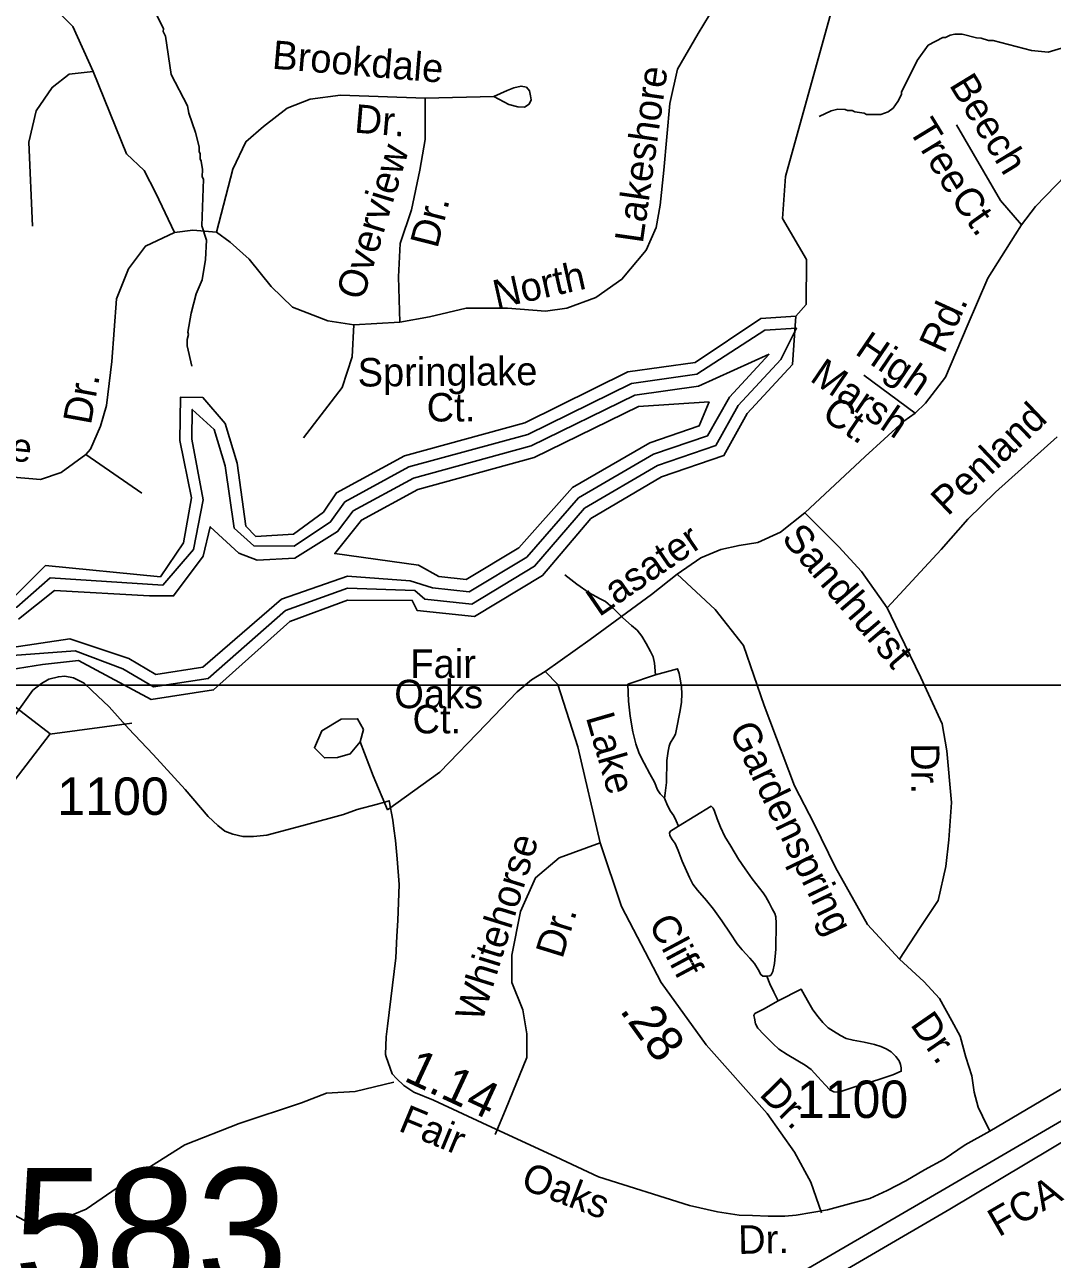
# Model space of a CAD drawing. Extents: x 1547597 to 1699558, y 810033 to 920809.
# Drawn here: x 1580417 to 1583848, y 829390 to 833512 of the extents above; entities that cross this region are included whole.
import ezdxf

# ---------------------------------------------------------------- set-up
doc = ezdxf.new("R2010")
doc.units = 0
for name, color, linetype in [('Exist Hydrographic Buffer Line', 7, 'Continuous'), ('Exist Hydrographic Creek Single Shore', 7, 'Continuous'), ('Exist Hydrographic Lake Shore', 7, 'Continuous'), ('Exist Hydrographic Misc Water Feature', 7, 'Continuous'), ('Exist Road Non-System Type 51', 7, 'Continuous'), ('Exist Road Non-System Type 51 Label', 7, 'Continuous'), ('Exist Road Primary Interstate Divided Center Attributed', 7, 'Continuous'), ('Exist Road Primary Interstate Label', 7, 'Continuous'), ('Exist Road Primary Interstate Structure Ovrhead Sign Number Label', 7, 'Continuous'), ('Exist Road Secondary Mileage Hundredths English Label', 7, 'Continuous'), ('Exist Road Secondary Structure Standard Bridge CELL', 7, 'Continuous'), ('Exist Road Secondary Type 51 Attributed', 7, 'Continuous'), ('Exist Road Secondary Type 51 Label', 7, 'Continuous'), ('Exist Road Secondary Type 51 Number Label', 7, 'Continuous'), ('Map Preparation Inset Cut Line', 7, 'Continuous')]:
    doc.layers.add(name, color=color, linetype=linetype)

msp = doc.modelspace()

# ---------------------------------------------------------------- linework, layer by layer
at = {"layer": 'Exist Hydrographic Buffer Line'}
msp.add_line((1581115.9, 831831.9), (1581182, 831772.3), dxfattribs=at)
for points in [[(1581182, 831772.3), (1581315.9, 831771.4), (1581438.2, 831852.5), (1581485.4, 831919.2), (1581699.6, 832035.7), (1582097.1, 832144.5), (1582442.5, 832314.7), (1582661.1, 832345.3), (1582887.9, 832492.3), (1582994.1, 832499), (1582941.6, 832395.1), (1582799.2, 832241.1), (1582723.9, 832107.3), (1582529.6, 832041.1), (1582286.1, 831897.9), (1582119.3, 831704), (1581909.4, 831577.7), (1581752.9, 831594.2), (1581718.8, 831623.2), (1581494.7, 831631.1), (1581287.5, 831557), (1581029.7, 831329.2), (1580846.7, 831301.3), (1580743.9, 831362.1), (1580585.3, 831421.4), (1580375.6, 831406.7)], [(1582902.6, 832412), (1582769.8, 832268.3), (1582696.5, 832140.2), (1582516.7, 832078.9), (1582265.8, 831932.3), (1582093, 831734.8), (1581900.2, 831618.9), (1581778.6, 831631.7), (1581703.9, 831656), (1581495, 831671.1), (1581273.7, 831594.5), (1581011.8, 831367), (1580854.8, 831343), (1580764.2, 831396.5), (1580567.6, 831462.2), (1580373.4, 831432.9)], [(1580395.8, 831527.6), (1580516, 831623.4), (1580833.1, 831605.3), (1580913.7, 831605.3), (1581012.7, 831737.7), (1581036, 831835.9), (1581131.5, 831747.9), (1581193.2, 831724.2), (1581318.3, 831731.5), (1581461.6, 831820.2), (1581513.2, 831888.8), (1581714.6, 831998.4), (1582107.6, 832106), (1582454.4, 832276), (1582666.6, 832305.7), (1582902.6, 832412)], [(1582702.3, 832253.7), (1582668.9, 832173), (1582503.8, 832116.8), (1582245.4, 831966.7), (1582066.7, 831765.7), (1581891.1, 831660.1), (1581799.9, 831669.7), (1581731.4, 831708.1), (1581451.6, 831746.3), (1581541.1, 831858.4), (1581729.6, 831961), (1582118.2, 832067.4), (1582466.4, 832237.2), (1582702.3, 832253.7)], [(1580198, 831356.6), (1580090.5, 831424.5), (1580008.6, 831628.1), (1580010.8, 831752.8), (1580034, 831745.5), (1580189.1, 831548.6), (1580390.6, 831567.3), (1580501.3, 831665), (1580877.9, 831641.1), (1580979.7, 831760.3), (1581012.9, 831926.1), (1580974.6, 832128.1), (1580976, 832227.9), (1581049.7, 832160.8), (1581086.4, 832039.6), (1581115.9, 831831.9)]]:
    msp.add_lwpolyline(points, dxfattribs=at)
at = {"layer": 'Exist Hydrographic Creek Single Shore'}
msp.add_lwpolyline([(1582991.5, 832538.9), (1583025.6, 832577.7), (1583027.5, 832728.7), (1582946.5, 832864.9), (1582956.6, 833005.8), (1583227.8, 833980.6), (1583257.2, 834111.1), (1583361.5, 834168.2), (1583441.4, 834277.5), (1583511.5, 834432.4), (1583602.6, 834962.3), (1583667.6, 836011.5), (1583711.6, 836204.3), (1583831.5, 836428.4)], dxfattribs=at)
at = {"layer": 'Exist Hydrographic Lake Shore'}
for points in [[(1580218.9, 831333.6), (1580271.1, 831343), (1580308.7, 831350.4), (1580365.1, 831358.7), (1580475.7, 831376.5), (1580595.7, 831389), (1580838.6, 831259.6), (1581047.5, 831291.5), (1581301.5, 831519.5), (1581494.5, 831591.1), (1581710.6, 831590), (1581726.6, 831556.8), (1581918.5, 831536.5), (1582145.6, 831673.1), (1582306.5, 831863.5), (1582542.6, 832003.2), (1582751.5, 832074.4), (1582828.5, 832214), (1582980.6, 832378.3), (1582991.5, 832538.9)], [(1580385.5, 831607), (1580486.5, 831706.6), (1580869.5, 831669.4), (1580946.5, 831782.7), (1580973.5, 831933.2), (1580934.5, 832124.4), (1580936.5, 832268.7), (1581011.5, 832267.2), (1581085.6, 832180.4), (1581125.5, 832048.2), (1581155.5, 831837.6), (1581188.5, 831804), (1581313.6, 831811.4), (1581414.6, 831884.9), (1581457.5, 831949.6), (1581684.5, 832073.1), (1582086.5, 832183.1), (1582430.5, 832353.4), (1582655.5, 832384.9), (1582874.5, 832531.5), (1582991.5, 832538.9)]]:
    msp.add_lwpolyline(points, dxfattribs=at)
at = {"layer": 'Exist Hydrographic Misc Water Feature'}
for points in [[(1580848.4, 833562.6), (1580879.6, 833498.2), (1580879.5, 833490.2), (1580887.3, 833474.1), (1580905.8, 833346), (1580960.6, 833241.3), (1580964.3, 833217.3), (1580987.4, 833153), (1580998.9, 833104.9), (1580998.7, 833088.9), (1581002.6, 833080.9), (1581002.4, 833064.9), (1581006.3, 833056.8), (1581010, 833028.8), (1581009.7, 833004.8), (1581013.6, 832996.8), (1581007.7, 832841.3), (1581023.2, 832792.7), (1581019.9, 832728.1), (1581009.7, 832661), (1580989.1, 832613.3), (1580972.4, 832549.5), (1580961.6, 832485.7), (1580963.5, 832477.6), (1580959.3, 832461.7), (1580959, 832439.7), (1580974.8, 832371.8)], [(1584185.3, 833538.7), (1584139, 833505.2), (1584092.8, 833487.9), (1584084.8, 833484), (1584082.7, 833478), (1584026.4, 833454.7), (1583966.2, 833443.5), (1583900.3, 833440.6), (1583834.1, 833421.1), (1583778.1, 833425.8), (1583650.6, 833459.4)], [(1583650.6, 833459.4), (1583634.6, 833459.6), (1583610.7, 833467.9), (1583594.7, 833468.1), (1583546.8, 833480.7), (1583522.8, 833481), (1583506.8, 833477.2), (1583490.7, 833469.4), (1583482.7, 833469.5), (1583433.1, 833443.8), (1583396.7, 833393.2), (1583344.5, 833287.3), (1583344.5, 833279.3), (1583332.2, 833255.5), (1583315.9, 833233.8), (1583299.8, 833221.9), (1583275.7, 833212.2), (1583227.7, 833212.8), (1583219.7, 833216.9), (1583187.9, 833221.3), (1583179.9, 833225.4), (1583163.9, 833225.7), (1583156, 833229.8), (1583132, 833230.1), (1583109.8, 833224.3), (1583069.2, 833205.5)], [(1582522.6, 831341.2), (1582519.2, 831380.4), (1582514.6, 831401.9), (1582506.4, 831420), (1582491.9, 831446.2), (1582476.8, 831471.3), (1582461.3, 831490.6), (1582442.6, 831506.9), (1582413.8, 831532.5), (1582381.9, 831564), (1582355.5, 831587), (1582336, 831597), (1582300.9, 831615), (1582260.5, 831644.2), (1582219.9, 831675.5)], [(1582522.6, 831341.2), (1582595.9, 831361.9), (1582601.9, 831346.1), (1582606.5, 831321.5), (1582609.9, 831300.7), (1582610.8, 831279.3), (1582609.7, 831249.8), (1582604.1, 831216.5), (1582593, 831160.8), (1582589.6, 831143.2), (1582584.4, 831133.9), (1582572.1, 831114), (1582568.2, 831104), (1582564.7, 831086.5), (1582560.4, 831055.1), (1582559.2, 830982.2), (1582555.5, 830947.1), (1582552.6, 830929.5)], [(1582552.6, 830929.5), (1582538.4, 830944.2), (1582529.2, 830958.2), (1582519, 830983.6), (1582504.3, 831011.5), (1582484.8, 831046.4), (1582468.4, 831078.8), (1582457.1, 831111.7), (1582447.6, 831150.8), (1582437.9, 831203.2), (1582433.1, 831254.2), (1582430.9, 831310.2), (1582522.6, 831341.2)], [(1582599.7, 830836.2), (1582591.7, 830854), (1582583.6, 830870.4), (1582573.5, 830886.2), (1582563.1, 830905.5), (1582552.6, 830929.5)], [(1582599.7, 830836.2), (1582708.2, 830902.9), (1582715, 830896.4), (1582719.8, 830886.5), (1582728.6, 830860.8), (1582739.9, 830833.2), (1582754.6, 830801.5), (1582774.7, 830769.7), (1582800.4, 830726.1), (1582822.5, 830694.3), (1582845.4, 830661), (1582881.9, 830614.2), (1582891, 830600.3), (1582902, 830580.5), (1582912.9, 830560.2), (1582921.5, 830545.3), (1582924.3, 830534), (1582926.3, 830512.8), (1582924.4, 830426), (1582920.6, 830378), (1582914.7, 830350.6), (1582909.6, 830340.4), (1582904.7, 830336.6), (1582894.8, 830335.3)], [(1582894.8, 830335.3), (1582881.6, 830336), (1582874.8, 830341), (1582865.3, 830357.9), (1582853.3, 830377.3), (1582837.4, 830395.2), (1582811.9, 830423.6), (1582795.6, 830443.6), (1582772.1, 830478.8), (1582743.9, 830520.6), (1582716.1, 830559.8), (1582693.1, 830587.7), (1582663.2, 830623.1), (1582647.9, 830643), (1582636.5, 830664.8), (1582612.4, 830719.2), (1582598.2, 830755.3), (1582588.4, 830779), (1582578.3, 830791.9), (1582571.2, 830804.8), (1582569.3, 830814.2), (1582572.4, 830820), (1582599.7, 830836.2)], [(1582933, 830253), (1582918.5, 830282.1), (1582904.6, 830309.8), (1582894.8, 830335.3)], [(1582933, 830253), (1583009.3, 830291.6), (1583020, 830272.6), (1583034.5, 830246.3), (1583048.5, 830223.4), (1583066.5, 830199.5), (1583082.1, 830181.3), (1583099.6, 830163.3), (1583117.2, 830151.4), (1583141, 830137.4), (1583159.7, 830127.5), (1583182.7, 830121.7), (1583219.2, 830114.8), (1583253.8, 830107), (1583275.8, 830100.3), (1583293.5, 830093.2), (1583310.2, 830082.8), (1583325.9, 830067.6), (1583336.2, 830053), (1583341.2, 830040.8), (1583343, 830029.7), (1583343.3, 830018.2), (1583315.6, 830006.6), (1583265.3, 829989.7), (1583228.5, 829978.3), (1583188.7, 829966.5), (1583142.1, 829950), (1583131.6, 829948.3), (1583118, 829949.5), (1583105.1, 829955.5), (1583089.1, 829972.7), (1583064.9, 829999.6), (1583042.8, 830023.6), (1583022.8, 830038.9), (1582998.4, 830052.8), (1582962.6, 830073.7), (1582935, 830092), (1582915.6, 830109.2), (1582884.8, 830141.1), (1582864.9, 830161.7), (1582857, 830176.3), (1582852.9, 830195.1), (1582851.7, 830204.3), (1582854.7, 830210.5), (1582883.9, 830224.9), (1582933, 830253)]]:
    msp.add_lwpolyline(points, dxfattribs=at)
at = {"layer": 'Exist Road Non-System Type 51'}
msp.add_line((1580620.9, 832077.3), (1580807.9, 831948.2), dxfattribs=at)
for points in [[(1580645.6, 833356.7), (1580577, 833506.1), (1580493.4, 833589.8), (1580397.8, 833634.6), (1580266.5, 833640.6), (1580069.4, 833625.7)], [(1582759.7, 833640.2), (1582665.5, 833483.4), (1582596.7, 833363.6), (1582571.2, 833248.9), (1582550.8, 833027), (1582538.1, 832909.8), (1582525.3, 832835.8), (1582492.2, 832759.3), (1582410.7, 832662.4), (1582324.1, 832601.2), (1582227.3, 832565.6), (1582155.9, 832555.4), (1582028.5, 832565.6), (1581891, 832565.6), (1581768.7, 832537.5), (1581669.3, 832519.7)], [(1580645.6, 833356.7), (1580565, 833347.8), (1580508.3, 833302.9), (1580454.6, 833225.3), (1580430.7, 833120.7), (1580442.6, 832839.8)], [(1580917.3, 832818.9), (1580854.6, 832950.4), (1580815.8, 833025.1), (1580756.1, 833081.8), (1580645.6, 833356.7)], [(1581983.4, 833272.9), (1582027.7, 833292.4), (1582049.9, 833302), (1582074, 833307.7), (1582091.9, 833303.5), (1582101.7, 833291.3), (1582105.6, 833275.2), (1582107.3, 833261.2), (1582101.2, 833247.3), (1582085, 833237.4), (1582063, 833237.9), (1582033.1, 833246.3), (1581983.4, 833272.9)], [(1581754.1, 833266.7), (1581471.3, 833276.9), (1581369.4, 833264.2), (1581292.9, 833233.6), (1581214, 833172.4), (1581155.4, 833121.4), (1581112, 833029.6), (1581056.6, 832819.2)], [(1581669.3, 832519.7), (1581664.9, 832670.1), (1581670, 832782.3), (1581708.2, 832894.5), (1581736.2, 833027), (1581754.1, 833129), (1581754.1, 833266.7)], [(1581754.1, 833266.7), (1581983.4, 833272.9)], [(1583745.3, 832843.9), (1583674.7, 832925.2), (1583527.5, 833178.3)], [(1583745.3, 832843.9), (1583791.2, 832905.3), (1583961.4, 833080.2)], [(1581056.6, 832819.2), (1580977.6, 832826.9), (1580917.3, 832818.9), (1580819.6, 832773.3), (1580763.6, 832696.8), (1580722.8, 832597.4), (1580707.5, 832388.3), (1580689.7, 832240.5), (1580669.3, 832171.6), (1580636.2, 832095.1), (1580620.9, 832077.3)], [(1583390.2, 832214.9), (1583424, 832248.7), (1583491.4, 832336.1), (1583563.2, 832505.5), (1583632.1, 832666.6), (1583724.1, 832810.8), (1583745.3, 832843.9)], [(1581515.1, 832510.7), (1581428.5, 832523.5), (1581311.3, 832569.4), (1581240, 832638.2), (1581166.1, 832730), (1581102.4, 832786.1), (1581056.6, 832819.2)], [(1581515.1, 832510.7), (1581510, 832403.6), (1581476.9, 832301.6), (1581347, 832133.4)], [(1581669.3, 832519.7), (1581515.1, 832510.7)], [(1583390.2, 832214.9), (1583218.3, 832341.9)], [(1583021.1, 831882.8), (1583223.2, 832070.7), (1583286, 832129), (1583351.9, 832188.9), (1583390.2, 832214.9)], [(1583864.1, 832135.9), (1583657.9, 831951.6), (1583565.9, 831861.1), (1583477, 831759.9), (1583296.1, 831565.1)], [(1580620.9, 832077.3), (1580538.3, 832016.8), (1580469.5, 831993.9), (1580324.3, 832006.6), (1580148.5, 832034.7), (1580013.5, 832050), (1579934.5, 832060.2), (1579858.1, 832032.1), (1579789.3, 831973.5), (1579733.2, 831866.4), (1579720.5, 831756.7), (1579751.1, 831616.5), (1579789.3, 831486.5), (1579866.7, 831403.9)], [(1582595.7, 831677.8), (1582674.7, 831732.5), (1582740.6, 831760.1), (1582801.9, 831773.9), (1582864.7, 831783.1), (1582939.8, 831818.4), (1583021.1, 831882.8)], [(1583021.1, 831882.8), (1583135.2, 831769.1), (1583210.3, 831686.2), (1583296.1, 831565.1)], [(1582154.9, 831352.8), (1582304.5, 831460), (1582509.9, 831610.3), (1582595.7, 831677.8)], [(1582595.7, 831677.8), (1582722, 831559.6), (1582817, 831440), (1582886, 831239), (1582987.1, 830970.6), (1583052.9, 830844.2), (1583123.4, 830698.5), (1583230.7, 830508.3), (1583337.9, 830392.2)], [(1583337.9, 830392.2), (1583406.9, 830498.1), (1583466.7, 830588.6), (1583492.7, 830702.1), (1583501.9, 830791.1), (1583511.1, 830915.3), (1583495.8, 831087.6), (1583480.5, 831178.1), (1583408.5, 831333), (1583337.9, 831480.2), (1583296.1, 831565.1)], [(1581628.1, 830890.5), (1581802.4, 831016.9), (1581957.2, 831176.4), (1582061.4, 831285.3), (1582108.9, 831325.2), (1582154.9, 831352.8)], [(1582154.9, 831352.8), (1582196.9, 831309.4), (1582263.5, 831101.2), (1582338.3, 830780.6)], [(1581628.1, 830890.5), (1581580.1, 831004.6), (1581537.2, 831118.1), (1581547.9, 831159.5), (1581528, 831194.8), (1581472.8, 831193.3), (1581408.4, 831154.9), (1581383.9, 831098.2), (1581417.6, 831064.4), (1581460.6, 831066), (1581503.5, 831078.2), (1581537.2, 831118.1)], [(1582338.3, 830780.6), (1582201, 830730.6), (1582122, 830664), (1582072.1, 830551.6), (1582042.9, 830405.8), (1582042.9, 830314.2), (1582080.4, 830222.6), (1582092.9, 830143.5), (1582092.9, 830064.4), (1582022.1, 829889.5), (1581987.4, 829807)], [(1582338.3, 830780.6), (1582409.1, 830568.2), (1582542.2, 830314.2), (1582692, 830106.1), (1582895.9, 829877), (1582987.4, 829748), (1583041.5, 829648), (1583077.5, 829545.6)], [(1583337.9, 830392.2), (1583419.3, 830317.6), (1583470.6, 830260.9), (1583512.7, 830186), (1583540.2, 830135.4), (1583558.6, 830064.8), (1583579.2, 830002.9), (1583586.6, 829948.7), (1583600, 829897.6), (1583615, 829868.6), (1583638.9, 829817.8)], [(1581649.4, 829981.3), (1581519.6, 829950.9), (1581424.4, 829944.9), (1581341.1, 829912.2), (1581132.9, 829843.7), (1580951.5, 829772.2), (1580743.3, 829641.3), (1580621.3, 829557.9), (1580535.1, 829522.2), (1580416.1, 829519.2), (1580270.3, 829596.6), (1580130.5, 829623.4)]]:
    msp.add_lwpolyline(points, dxfattribs=at)
at = {"layer": 'Exist Road Primary Interstate Divided Center Attributed'}
for points in [[(1584528.8, 830234.7), (1584290.7, 830093.3), (1584094.5, 829978.6), (1583401.4, 829573.8), (1581098.9, 828235.9), (1580507.2, 827883.1)], [(1580539.7, 827829.7), (1581661.5, 828482.9), (1583505.8, 829557.3), (1584270.9, 830014.6), (1584525.9, 830165.7)]]:
    msp.add_lwpolyline(points, dxfattribs=at)
at = {"layer": 'Exist Road Secondary Structure Standard Bridge CELL'}
msp.add_line((1580500.5, 831144.1), (1580774.1, 831180.2), dxfattribs=at)
msp.add_lwpolyline([(1580021.8, 831513.2), (1580501.3, 831145.2), (1580329.4, 830921.2), (1579849.9, 831289.1)], close=True, dxfattribs=at)
at = {"layer": 'Exist Road Secondary Type 51 Attributed'}
msp.add_lwpolyline([(1584074.2, 830075.2), (1583638.9, 829817.8), (1583556.5, 829772), (1583487, 829724.4), (1583421.5, 829688.9), (1583358.9, 829651.7), (1583296.9, 829619.8), (1583238.9, 829593.3), (1583182.9, 829578.7), (1583096.8, 829555.7), (1582993, 829537.6), (1582954.4, 829533.7), (1582899.1, 829534.7), (1582846.7, 829536), (1582802.1, 829538), (1582730.1, 829548.8), (1582636.8, 829570.2), (1582332.8, 829665.5), (1582189.9, 829731.9), (1581960.5, 829837.7), (1581781.1, 829921.8), (1581716, 829948.7), (1581682.5, 829970.1), (1581657.8, 829993.4), (1581643.4, 830009.9), (1581623.7, 830066), (1581621.1, 830073.8), (1581623.1, 830132.6), (1581627.9, 830168.6), (1581655.7, 830397.1), (1581658.8, 830469.1), (1581662.8, 830521.2), (1581667, 830641.1), (1581660.5, 830726.9), (1581655.2, 830788.3), (1581649, 830828.1), (1581645.4, 830856), (1581633.9, 830921.1), (1581594.7, 830909.3), (1581526.5, 830891.6), (1581480.7, 830875.4), (1581354.2, 830840.6), (1581225.4, 830806.4), (1581180.7, 830801.5), (1581145.5, 830802.1), (1581112, 830809.4), (1581084.7, 830820.2), (1581061.7, 830838.3), (1581028.9, 830868.8), (1580952.6, 830959.2), (1580845.5, 831075.2), (1580763.4, 831162.3), (1580698.3, 831234.9), (1580640.5, 831289.5), (1580615.2, 831314.1), (1580595.4, 831324), (1580579.3, 831331.5), (1580551.1, 831336.8), (1580529.4, 831335.1), (1580497.5, 831326.9), (1580473.2, 831312.5), (1580443.8, 831290.4), (1580376.6, 831197.4)], dxfattribs=at)
at = {"layer": 'Map Preparation Inset Cut Line'}
for points in [[(1633724, 874749.3), (1571208, 874749.3), (1571208, 831307.2), (1633724, 831307.2)], [(1575502.6, 831307.2), (1641328.6, 831307.2), (1641328.6, 811336.3), (1575502.6, 811336.3)]]:
    msp.add_lwpolyline(points, close=True, dxfattribs=at)

# ---------------------------------------------------------------- texts
at = {"layer": 'Exist Road Non-System Type 51 Label'}
for s, rotation, p in [('Brookdale', 355.2562, (1581240.7, 833365.8)), ('Lakeshore', 81.8687, (1582480.2, 832779.7)), ('Beech', 301.3589, (1583501.5, 833311.3)), ('Dr.', 355.2562, (1581515.1, 833152.6)), ('Tree', 301.3589, (1583365.4, 833162.8)), ('Overview', 73.029, (1581545.8, 832588.3)), ('Ct.', 305.3738, (1583505.4, 832931.6)), ('Dr.', 75.7052, (1581794.5, 832762.8)), ('North', 12.5676, (1581992.2, 832564)), ('Rd.', 65.3635, (1583485.8, 832410.5)), ('High', 325.8002, (1583185.2, 832415)), ('Springlake', 0.478, (1581528.6, 832304.1)), ('Marsh', 325.8002, (1583034.3, 832325.4)), ('Dr.', 79.6859, (1580637.4, 832174)), ('Ct.', 0.0185, (1581758.9, 832187.6)), ('Ct.', 325.8002, (1583073, 832199.9)), ('Penland', 43.5915, (1583498.5, 831869.3)), ('Lakeshore', 353.9567, (1579846.4, 832112.4)), ('Sandhurst', 310.5575, (1582940.6, 831795.6)), ('Lasater', 34.4417, (1582334.6, 831533.2)), ('Lake', 286.1078, (1582289.7, 831200.2)), ('Gardenspring', 295.7366, (1582766.9, 831157.9)), ('Dr.', 270.465, (1583375.9, 831113)), ('Whitehorse', 72.7896, (1581943.4, 830178.7)), ('Dr.', 72.7896, (1582211.6, 830390.8)), ('Cliff', 298.1507, (1582497.5, 830511.4)), ('Dr.', 304.6874, (1583371.2, 830174)), ('Dr.', 314.312, (1582866.2, 829938.4))]:
    msp.add_text(s, height=95, rotation=rotation, dxfattribs=at).set_placement(p)
for s, p in [('Fair', (1581704.3, 831331.5)), ('Oaks', (1581650.7, 831230.3)), ('Ct.', (1581711.5, 831146.2))]:
    msp.add_text(s, height=95, dxfattribs=at).set_placement(p)
at = {"layer": 'Exist Road Primary Interstate Label'}
msp.add_text('FCA', height=95, rotation=30.1236, dxfattribs=at).set_placement((1583669, 829463.1))
at = {"layer": 'Exist Road Primary Interstate Structure Ovrhead Sign Number Label'}
msp.add_text('S583', height=410.1, dxfattribs=at).set_placement((1580014.1, 829284.4))
at = {"layer": 'Exist Road Secondary Mileage Hundredths English Label'}
for s, rotation, p in [('.28', 305.7326, (1582400.9, 830220.9)), ('1.14', 335.0635, (1581678.8, 829988))]:
    msp.add_text(s, height=120, rotation=rotation, dxfattribs=at).set_placement(p)
at = {"layer": 'Exist Road Secondary Type 51 Label'}
for s, rotation, p in [('Fair', 337.5345, (1581660.7, 829820.7)), ('Oaks', 339.1194, (1582069, 829628.2)), ('Dr.', 1.0477, (1582799.7, 829408))]:
    msp.add_text(s, height=95, rotation=rotation, dxfattribs=at).set_placement(p)
at = {"layer": 'Exist Road Secondary Type 51 Number Label'}
for p in [(1580525.6, 830874), (1582994.9, 829862.1)]:
    msp.add_text('1100', height=125, dxfattribs=at).set_placement(p)

doc.saveas('drawing.dxf')
